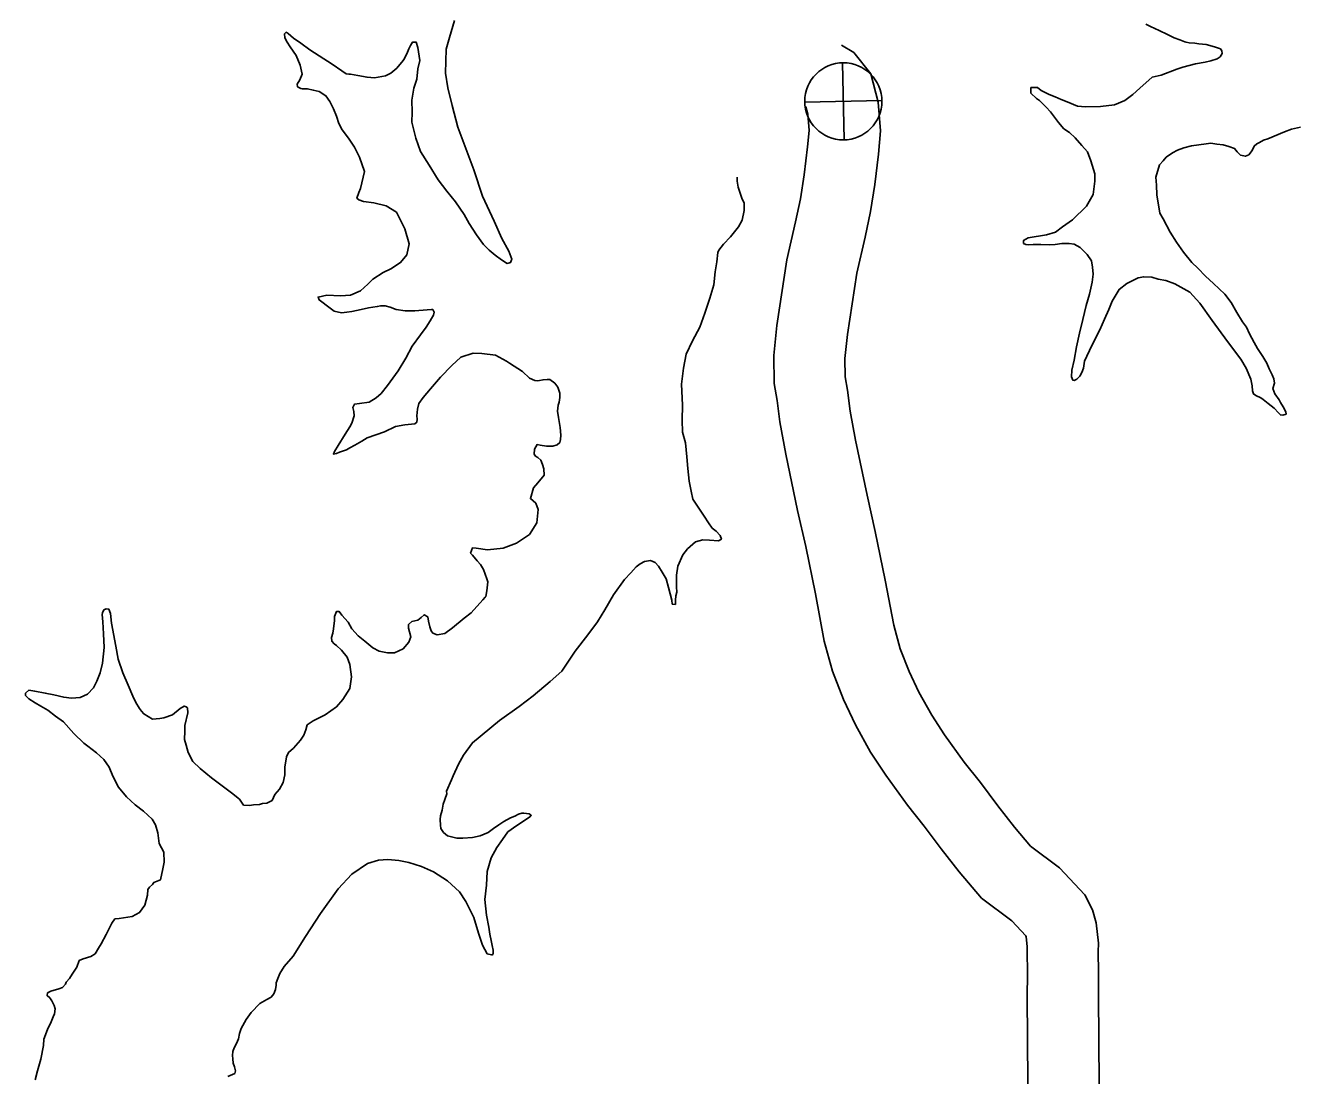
# Model space of a CAD drawing. Extents: x -939622 to -934245, y 1383184 to 1385301.
# Drawn here: x -935114.53 to -935098.51, y 1384347.42 to 1384360.71 of the extents above; entities that cross this region are included whole.
import ezdxf

# ---------------------------------------------------------------- set-up
doc = ezdxf.new("R2010")
doc.units = 0
for name, color, linetype in [('Level 10', 7, 'Continuous'), ('Level 26', 7, 'Continuous'), ('Level 9', 7, 'Continuous')]:
    doc.layers.add(name, color=color, linetype=linetype)

msp = doc.modelspace()

# ---------------------------------------------------------------- linework, layer by layer
at = {"layer": 'Level 10'}
for points in [[(-935100.906, 1384340.066), (-935100.959, 1384347.918), (-935100.964, 1384348.404), (-935100.961, 1384348.733), (-935100.966, 1384348.99), (-935100.964, 1384349.101), (-935100.993, 1384349.358), (-935101.04, 1384349.519), (-935101.134, 1384349.71), (-935101.457, 1384350.053), (-935101.823, 1384350.328), (-935102.026, 1384350.567), (-935102.236, 1384350.838), (-935102.456, 1384351.132), (-935102.662, 1384351.389), (-935102.911, 1384351.733), (-935103.072, 1384351.982), (-935103.234, 1384352.273), (-935103.358, 1384352.538), (-935103.47, 1384352.824), (-935103.552, 1384353.124), (-935103.659, 1384353.691), (-935103.785, 1384354.308), (-935103.889, 1384354.766), (-935104.035, 1384355.462), (-935104.104, 1384355.831), (-935104.136, 1384356.096), (-935104.165, 1384356.265), (-935104.169, 1384356.497), (-935104.137, 1384356.799), (-935104.02, 1384357.576), (-935103.914, 1384358.032), (-935103.847, 1384358.355), (-935103.792, 1384358.696), (-935103.746, 1384359.082), (-935103.719, 1384359.376), (-935103.748, 1384359.738), (-935103.84, 1384360.096), (-935104.057, 1384360.368), (-935104.214, 1384360.46)], [(-935101.806, 1384340.06), (-935101.859, 1384347.91), (-935101.865, 1384348.403), (-935101.861, 1384348.729), (-935101.866, 1384348.989), (-935101.865, 1384349.058), (-935101.878, 1384349.179), (-935101.882, 1384349.191), (-935102.06, 1384349.38), (-935102.444, 1384349.669), (-935102.725, 1384350), (-935102.951, 1384350.292), (-935103.167, 1384350.58), (-935103.379, 1384350.844), (-935103.653, 1384351.224), (-935103.844, 1384351.517), (-935104.036, 1384351.863), (-935104.186, 1384352.182), (-935104.326, 1384352.541), (-935104.43, 1384352.922), (-935104.542, 1384353.518), (-935104.665, 1384354.117), (-935104.769, 1384354.574), (-935104.918, 1384355.287), (-935104.994, 1384355.695), (-935105.026, 1384355.965), (-935105.064, 1384356.179), (-935105.07, 1384356.536), (-935105.03, 1384356.914), (-935104.905, 1384357.746), (-935104.793, 1384358.225), (-935104.732, 1384358.517), (-935104.684, 1384358.821), (-935104.641, 1384359.176), (-935104.623, 1384359.381), (-935104.639, 1384359.589), (-935104.662, 1384359.679), (-935104.668, 1384359.683)]]:
    msp.add_lwpolyline(points, dxfattribs=at)
at = {"layer": 'Level 26'}
for p, q in [((-935104.179, 1384359.262), (-935104.202, 1384360.238)), ((-935104.678, 1384359.739), (-935103.702, 1384359.761))]:
    msp.add_line(p, q, dxfattribs=at)
msp.add_circle((-935104.19, 1384359.75), 0.488, dxfattribs=at)
at = {"layer": 'Level 9'}
for points in [[(-935110.315, 1384358.503), (-935110.343, 1384358.526), (-935110.317, 1384358.596), (-935110.297, 1384358.647), (-935110.246, 1384358.861), (-935110.307, 1384359.044), (-935110.372, 1384359.172), (-935110.449, 1384359.285), (-935110.529, 1384359.388), (-935110.569, 1384359.469), (-935110.601, 1384359.562), (-935110.639, 1384359.657), (-935110.682, 1384359.746), (-935110.732, 1384359.821), (-935110.82, 1384359.876), (-935110.892, 1384359.893), (-935110.967, 1384359.91), (-935111.018, 1384359.906), (-935111.033, 1384359.906), (-935111.052, 1384359.911), (-935111.091, 1384359.935), (-935111.095, 1384359.965), (-935111.063, 1384360.022), (-935111.034, 1384360.092), (-935111.057, 1384360.209), (-935111.107, 1384360.331), (-935111.184, 1384360.438), (-935111.221, 1384360.498), (-935111.252, 1384360.554), (-935111.256, 1384360.602), (-935111.235, 1384360.624), (-935111.211, 1384360.609), (-935111.141, 1384360.547), (-935111.05, 1384360.485), (-935110.937, 1384360.4), (-935110.819, 1384360.324), (-935110.655, 1384360.222), (-935110.53, 1384360.134), (-935110.478, 1384360.098), (-935110.445, 1384360.093), (-935110.424, 1384360.093), (-935110.331, 1384360.077), (-935110.213, 1384360.055), (-935110.12, 1384360.047), (-935109.979, 1384360.074), (-935109.911, 1384360.105), (-935109.837, 1384360.169), (-935109.754, 1384360.267), (-935109.737, 1384360.291), (-935109.699, 1384360.373), (-935109.685, 1384360.412), (-935109.665, 1384360.455), (-935109.638, 1384360.497), (-935109.59, 1384360.498), (-935109.571, 1384360.432), (-935109.547, 1384360.267), (-935109.572, 1384360.159), (-935109.585, 1384360.032), (-935109.619, 1384359.918), (-935109.647, 1384359.764), (-935109.644, 1384359.611), (-935109.645, 1384359.485), (-935109.596, 1384359.284), (-935109.536, 1384359.114), (-935109.428, 1384358.941), (-935109.314, 1384358.757), (-935109.203, 1384358.612), (-935109.095, 1384358.478), (-935108.985, 1384358.318), (-935108.92, 1384358.205), (-935108.827, 1384358.062), (-935108.738, 1384357.94), (-935108.67, 1384357.866), (-935108.594, 1384357.805), (-935108.512, 1384357.743), (-935108.442, 1384357.699), (-935108.397, 1384357.709), (-935108.383, 1384357.754), (-935108.418, 1384357.853), (-935108.508, 1384358.013), (-935108.605, 1384358.234), (-935108.751, 1384358.55), (-935108.862, 1384358.882), (-935109.064, 1384359.422), (-935109.138, 1384359.697), (-935109.193, 1384359.922), (-935109.22, 1384360.105), (-935109.213, 1384360.408), (-935109.171, 1384360.559), (-935109.106, 1384360.774)], [(-935101.24, 1384356.643), (-935101.201, 1384356.815), (-935101.162, 1384356.99), (-935101.12, 1384357.165), (-935101.078, 1384357.312), (-935101.044, 1384357.463), (-935101.031, 1384357.563), (-935101.038, 1384357.653), (-935101.052, 1384357.731), (-935101.107, 1384357.814), (-935101.196, 1384357.902), (-935101.269, 1384357.943), (-935101.335, 1384357.951), (-935101.428, 1384357.95), (-935101.509, 1384357.939), (-935101.587, 1384357.935), (-935101.692, 1384357.939), (-935101.758, 1384357.938), (-935101.788, 1384357.937), (-935101.851, 1384357.936), (-935101.881, 1384357.939), (-935101.909, 1384357.953), (-935101.909, 1384357.959), (-935101.909, 1384357.99), (-935101.85, 1384358.021), (-935101.622, 1384358.06), (-935101.506, 1384358.096), (-935101.417, 1384358.16), (-935101.292, 1384358.249), (-935101.115, 1384358.424), (-935101.031, 1384358.572), (-935101.009, 1384358.738), (-935101.008, 1384358.834), (-935101.059, 1384358.995), (-935101.103, 1384359.112), (-935101.173, 1384359.189), (-935101.256, 1384359.29), (-935101.329, 1384359.355), (-935101.399, 1384359.401), (-935101.467, 1384359.481), (-935101.571, 1384359.615), (-935101.626, 1384359.677), (-935101.709, 1384359.76), (-935101.748, 1384359.786), (-935101.819, 1384359.854), (-935101.817, 1384359.923), (-935101.736, 1384359.925), (-935101.687, 1384359.889), (-935101.587, 1384359.837), (-935101.509, 1384359.805), (-935101.436, 1384359.773), (-935101.36, 1384359.742), (-935101.227, 1384359.687), (-935101.128, 1384359.682), (-935100.936, 1384359.686), (-935100.762, 1384359.704), (-935100.628, 1384359.76), (-935100.527, 1384359.837), (-935100.441, 1384359.916), (-935100.282, 1384360.054), (-935100.168, 1384360.083), (-935099.971, 1384360.156), (-935099.896, 1384360.181), (-935099.735, 1384360.223), (-935099.615, 1384360.246), (-935099.54, 1384360.262), (-935099.463, 1384360.287), (-935099.424, 1384360.312), (-935099.398, 1384360.355), (-935099.401, 1384360.388), (-935099.42, 1384360.414), (-935099.495, 1384360.44), (-935099.601, 1384360.468), (-935099.694, 1384360.479), (-935099.745, 1384360.484), (-935099.818, 1384360.492), (-935099.854, 1384360.497), (-935099.872, 1384360.503), (-935099.932, 1384360.526), (-935100.005, 1384360.552), (-935100.09, 1384360.595), (-935100.196, 1384360.645), (-935100.305, 1384360.697), (-935100.362, 1384360.726)], [(-935098.612, 1384359.366), (-935098.82, 1384359.274), (-935098.877, 1384359.258), (-935098.928, 1384359.23), (-935098.96, 1384359.211), (-935098.996, 1384359.184), (-935099.019, 1384359.126), (-935099.063, 1384359.071), (-935099.105, 1384359.056), (-935099.168, 1384359.069), (-935099.211, 1384359.111), (-935099.242, 1384359.152), (-935099.314, 1384359.178), (-935099.384, 1384359.201), (-935099.465, 1384359.209), (-935099.543, 1384359.219), (-935099.6, 1384359.212), (-935099.693, 1384359.199), (-935099.786, 1384359.185), (-935099.885, 1384359.163), (-935099.962, 1384359.134), (-935100.025, 1384359.1), (-935100.105, 1384359.045), (-935100.146, 1384358.999), (-935100.19, 1384358.947), (-935100.238, 1384358.79), (-935100.231, 1384358.691), (-935100.226, 1384358.568), (-935100.185, 1384358.337), (-935100.145, 1384358.263), (-935100.055, 1384358.096), (-935099.975, 1384357.968), (-935099.889, 1384357.84), (-935099.781, 1384357.71), (-935099.708, 1384357.639), (-935099.61, 1384357.539), (-935099.509, 1384357.444), (-935099.366, 1384357.311), (-935099.286, 1384357.205), (-935099.212, 1384357.08), (-935099.143, 1384356.961), (-935099.091, 1384356.892), (-935099.051, 1384356.809), (-935098.995, 1384356.699), (-935098.951, 1384356.624), (-935098.886, 1384356.52), (-935098.834, 1384356.437), (-935098.803, 1384356.365), (-935098.768, 1384356.291), (-935098.746, 1384356.24), (-935098.736, 1384356.186), (-935098.759, 1384356.117), (-935098.731, 1384356.048), (-935098.679, 1384355.974), (-935098.66, 1384355.941), (-935098.629, 1384355.884), (-935098.595, 1384355.822), (-935098.591, 1384355.792), (-935098.63, 1384355.779), (-935098.663, 1384355.782), (-935098.688, 1384355.808), (-935098.743, 1384355.868), (-935098.816, 1384355.926), (-935098.88, 1384355.979), (-935098.91, 1384356), (-935098.971, 1384356.029), (-935099.001, 1384356.049), (-935099.017, 1384356.088), (-935099.021, 1384356.151), (-935099.035, 1384356.235), (-935099.097, 1384356.372), (-935099.162, 1384356.488), (-935099.331, 1384356.711), (-935099.525, 1384356.975), (-935099.679, 1384357.198), (-935099.808, 1384357.337), (-935099.996, 1384357.442), (-935100.11, 1384357.482), (-935100.21, 1384357.501), (-935100.288, 1384357.524), (-935100.391, 1384357.531), (-935100.459, 1384357.515), (-935100.605, 1384357.447), (-935100.7, 1384357.37), (-935100.753, 1384357.285), (-935100.791, 1384357.221), (-935100.831, 1384357.115), (-935100.886, 1384356.994), (-935100.944, 1384356.858), (-935101.048, 1384356.661), (-935101.141, 1384356.461), (-935101.154, 1384356.374), (-935101.174, 1384356.319), (-935101.198, 1384356.274), (-935101.236, 1384356.234), (-935101.272, 1384356.218), (-935101.287, 1384356.221), (-935101.303, 1384356.263), (-935101.298, 1384356.35), (-935101.27, 1384356.474), (-935101.24, 1384356.643)], [(-935098.41, 1384359.421), (-935098.523, 1384359.396), (-935098.612, 1384359.366)], [(-935105.533, 1384358.79), (-935105.532, 1384358.74), (-935105.519, 1384358.662), (-935105.474, 1384358.524), (-935105.443, 1384358.462), (-935105.442, 1384358.369), (-935105.47, 1384358.245), (-935105.516, 1384358.16), (-935105.616, 1384358.035), (-935105.705, 1384357.943), (-935105.766, 1384357.867), (-935105.775, 1384357.837), (-935105.791, 1384357.72), (-935105.81, 1384357.593), (-935105.828, 1384357.428), (-935105.879, 1384357.261), (-935105.942, 1384357.068), (-935106.005, 1384356.893), (-935106.095, 1384356.72), (-935106.176, 1384356.55), (-935106.209, 1384356.372), (-935106.235, 1384356.171), (-935106.225, 1384355.906), (-935106.227, 1384355.717), (-935106.222, 1384355.564), (-935106.186, 1384355.429), (-935106.168, 1384355.252), (-935106.157, 1384355.105), (-935106.139, 1384354.946), (-935106.115, 1384354.818), (-935106.093, 1384354.716), (-935106.025, 1384354.615), (-935105.948, 1384354.502), (-935105.895, 1384354.416), (-935105.849, 1384354.35), (-935105.797, 1384354.312), (-935105.748, 1384354.259), (-935105.732, 1384354.211), (-935105.768, 1384354.189)], [(-935107.773, 1384356.003), (-935107.774, 1384356.058), (-935107.799, 1384356.135), (-935107.839, 1384356.186), (-935107.903, 1384356.23), (-935107.936, 1384356.232), (-935107.987, 1384356.228), (-935108.032, 1384356.218), (-935108.056, 1384356.215), (-935108.089, 1384356.217), (-935108.159, 1384356.249), (-935108.247, 1384356.332), (-935108.411, 1384356.437), (-935108.448, 1384356.461), (-935108.587, 1384356.54), (-935108.759, 1384356.561), (-935108.87, 1384356.565), (-935109.025, 1384356.514), (-935109.14, 1384356.407), (-935109.285, 1384356.26), (-935109.412, 1384356.111), (-935109.503, 1384356.004), (-935109.558, 1384355.925), (-935109.575, 1384355.856), (-935109.583, 1384355.772), (-935109.579, 1384355.727), (-935109.584, 1384355.69), (-935109.608, 1384355.669), (-935109.734, 1384355.658), (-935109.854, 1384355.638), (-935109.994, 1384355.569), (-935110.212, 1384355.491), (-935110.28, 1384355.45), (-935110.366, 1384355.401), (-935110.432, 1384355.364), (-935110.473, 1384355.339), (-935110.563, 1384355.31), (-935110.599, 1384355.295), (-935110.637, 1384355.288), (-935110.626, 1384355.321), (-935110.579, 1384355.397), (-935110.489, 1384355.537), (-935110.43, 1384355.631), (-935110.407, 1384355.68), (-935110.376, 1384355.77), (-935110.38, 1384355.827), (-935110.393, 1384355.878), (-935110.372, 1384355.918), (-935110.306, 1384355.925), (-935110.186, 1384355.942), (-935110.097, 1384355.997), (-935110.032, 1384356.055), (-935109.953, 1384356.156), (-935109.818, 1384356.342), (-935109.722, 1384356.499), (-935109.64, 1384356.651), (-935109.535, 1384356.797), (-935109.464, 1384356.894), (-935109.415, 1384356.973), (-935109.397, 1384357.001), (-935109.371, 1384357.043), (-935109.365, 1384357.082), (-935109.381, 1384357.118), (-935109.399, 1384357.118), (-935109.453, 1384357.114), (-935109.609, 1384357.099), (-935109.669, 1384357.098), (-935109.732, 1384357.1), (-935109.844, 1384357.116), (-935109.922, 1384357.145), (-935109.982, 1384357.162), (-935110.04, 1384357.164), (-935110.084, 1384357.154), (-935110.195, 1384357.137), (-935110.285, 1384357.118), (-935110.345, 1384357.105), (-935110.405, 1384357.092), (-935110.468, 1384357.082), (-935110.537, 1384357.075), (-935110.63, 1384357.097), (-935110.697, 1384357.144), (-935110.8, 1384357.226), (-935110.819, 1384357.238), (-935110.831, 1384357.274), (-935110.721, 1384357.297), (-935110.549, 1384357.288), (-935110.423, 1384357.296), (-935110.295, 1384357.352), (-935110.201, 1384357.438), (-935110.139, 1384357.502), (-935110.008, 1384357.585), (-935109.91, 1384357.632), (-935109.788, 1384357.709), (-935109.708, 1384357.807), (-935109.678, 1384357.945), (-935109.735, 1384358.137), (-935109.841, 1384358.348), (-935109.969, 1384358.427), (-935110.125, 1384358.464), (-935110.258, 1384358.483), (-935110.315, 1384358.503)], [(-935111.251, 1384351.23), (-935111.253, 1384351.326), (-935111.231, 1384351.456), (-935111.205, 1384351.513), (-935111.143, 1384351.566), (-935111.055, 1384351.669), (-935111.014, 1384351.73), (-935110.988, 1384351.797), (-935110.968, 1384351.86), (-935110.894, 1384351.912), (-935110.742, 1384351.987), (-935110.6, 1384352.089), (-935110.517, 1384352.18), (-935110.432, 1384352.32), (-935110.411, 1384352.47), (-935110.432, 1384352.626), (-935110.466, 1384352.716), (-935110.537, 1384352.808), (-935110.598, 1384352.864), (-935110.629, 1384352.887), (-935110.659, 1384352.92), (-935110.663, 1384352.965), (-935110.646, 1384353.022), (-935110.635, 1384353.074), (-935110.625, 1384353.182), (-935110.623, 1384353.233), (-935110.597, 1384353.297), (-935110.564, 1384353.294), (-935110.533, 1384353.25), (-935110.453, 1384353.161), (-935110.404, 1384353.074), (-935110.327, 1384352.989), (-935110.242, 1384352.918), (-935110.138, 1384352.836), (-935110.059, 1384352.792), (-935109.954, 1384352.773), (-935109.864, 1384352.774), (-935109.757, 1384352.824), (-935109.683, 1384352.906), (-935109.66, 1384352.976), (-935109.689, 1384353.083), (-935109.69, 1384353.129), (-935109.648, 1384353.168), (-935109.571, 1384353.185), (-935109.529, 1384353.221), (-935109.491, 1384353.255), (-935109.445, 1384353.226), (-935109.435, 1384353.172), (-935109.419, 1384353.103), (-935109.403, 1384353.049), (-935109.379, 1384353.02), (-935109.327, 1384353.002), (-935109.231, 1384353.016), (-935109.131, 1384353.09), (-935108.986, 1384353.213), (-935108.897, 1384353.28), (-935108.749, 1384353.442), (-935108.717, 1384353.475), (-935108.711, 1384353.485), (-935108.697, 1384353.557), (-935108.684, 1384353.671), (-935108.697, 1384353.71), (-935108.741, 1384353.827), (-935108.778, 1384353.889), (-935108.818, 1384353.937), (-935108.879, 1384354.008), (-935108.904, 1384354.034), (-935108.878, 1384354.101), (-935108.833, 1384354.096), (-935108.688, 1384354.074), (-935108.49, 1384354.095), (-935108.323, 1384354.161), (-935108.16, 1384354.269), (-935108.067, 1384354.418), (-935108.048, 1384354.584), (-935108.08, 1384354.664), (-935108.147, 1384354.723), (-935108.107, 1384354.862), (-935108.054, 1384354.923), (-935107.972, 1384355.021), (-935107.979, 1384355.099), (-935107.995, 1384355.155), (-935108.017, 1384355.209), (-935108.051, 1384355.245), (-935108.081, 1384355.262), (-935108.1, 1384355.286), (-935108.095, 1384355.349), (-935108.063, 1384355.407), (-935108.024, 1384355.401), (-935107.945, 1384355.388), (-935107.864, 1384355.389), (-935107.807, 1384355.402), (-935107.775, 1384355.433), (-935107.767, 1384355.472), (-935107.762, 1384355.526), (-935107.769, 1384355.622), (-935107.793, 1384355.751), (-935107.803, 1384355.829), (-935107.795, 1384355.907), (-935107.784, 1384355.943), (-935107.773, 1384356.003)], [(-935105.768, 1384354.189), (-935105.882, 1384354.196), (-935105.967, 1384354.204), (-935106.059, 1384354.178), (-935106.16, 1384354.087), (-935106.219, 1384354.013), (-935106.282, 1384353.871), (-935106.298, 1384353.757), (-935106.299, 1384353.609), (-935106.297, 1384353.54), (-935106.306, 1384353.492), (-935106.311, 1384353.438), (-935106.313, 1384353.384), (-935106.352, 1384353.389), (-935106.359, 1384353.437), (-935106.4, 1384353.599), (-935106.432, 1384353.709), (-935106.479, 1384353.793), (-935106.525, 1384353.867), (-935106.571, 1384353.914), (-935106.629, 1384353.94), (-935106.704, 1384353.927), (-935106.76, 1384353.899), (-935106.811, 1384353.862), (-935106.878, 1384353.786), (-935106.955, 1384353.701), (-935107.096, 1384353.506), (-935107.206, 1384353.318), (-935107.3, 1384353.163), (-935107.42, 1384353.002), (-935107.579, 1384352.792), (-935107.748, 1384352.542), (-935107.899, 1384352.411), (-935108.112, 1384352.23), (-935108.29, 1384352.094), (-935108.536, 1384351.916), (-935108.88, 1384351.634), (-935108.994, 1384351.476), (-935109.058, 1384351.363), (-935109.122, 1384351.215), (-935109.145, 1384351.164), (-935109.209, 1384351.024), (-935109.205, 1384350.988), (-935109.231, 1384350.916), (-935109.248, 1384350.858), (-935109.261, 1384350.783), (-935109.284, 1384350.71), (-935109.286, 1384350.662), (-935109.282, 1384350.59), (-935109.278, 1384350.551), (-935109.247, 1384350.501), (-935109.196, 1384350.457), (-935109.078, 1384350.429), (-935109, 1384350.427), (-935108.88, 1384350.435), (-935108.784, 1384350.458), (-935108.683, 1384350.501), (-935108.612, 1384350.548), (-935108.546, 1384350.597), (-935108.484, 1384350.64), (-935108.398, 1384350.683), (-935108.344, 1384350.705), (-935108.299, 1384350.73), (-935108.255, 1384350.743), (-935108.231, 1384350.743), (-935108.161, 1384350.735), (-935108.137, 1384350.718), (-935108.152, 1384350.697), (-935108.22, 1384350.65), (-935108.318, 1384350.589), (-935108.434, 1384350.506), (-935108.501, 1384350.411), (-935108.571, 1384350.311), (-935108.644, 1384350.18), (-935108.692, 1384350.005), (-935108.704, 1384349.831), (-935108.725, 1384349.653), (-935108.704, 1384349.452), (-935108.671, 1384349.303), (-935108.66, 1384349.213), (-935108.644, 1384349.132), (-935108.631, 1384349.069), (-935108.618, 1384349.009), (-935108.617, 1384348.97), (-935108.626, 1384348.952), (-935108.638, 1384348.952), (-935108.692, 1384348.963), (-935108.751, 1384349.076), (-935108.805, 1384349.225), (-935108.862, 1384349.426), (-935108.962, 1384349.628), (-935109.045, 1384349.75), (-935109.195, 1384349.886), (-935109.374, 1384350.003), (-935109.522, 1384350.069), (-935109.685, 1384350.121), (-935109.812, 1384350.143), (-935109.95, 1384350.158), (-935110.067, 1384350.15), (-935110.205, 1384350.106), (-935110.407, 1384349.973)], [(-935113.403, 1384349.406), (-935113.349, 1384349.41), (-935113.184, 1384349.437), (-935113.089, 1384349.486), (-935113.021, 1384349.578), (-935112.988, 1384349.707), (-935112.983, 1384349.78), (-935112.965, 1384349.807), (-935112.927, 1384349.841), (-935112.909, 1384349.865), (-935112.826, 1384349.899), (-935112.795, 1384350.038), (-935112.779, 1384350.126), (-935112.781, 1384350.252), (-935112.84, 1384350.362), (-935112.86, 1384350.494), (-935112.886, 1384350.596), (-935112.932, 1384350.67), (-935113.039, 1384350.77), (-935113.146, 1384350.85), (-935113.253, 1384350.95), (-935113.357, 1384351.074), (-935113.428, 1384351.211), (-935113.472, 1384351.325), (-935113.54, 1384351.423), (-935113.635, 1384351.508), (-935113.744, 1384351.591), (-935113.793, 1384351.629), (-935113.921, 1384351.753), (-935114.053, 1384351.898), (-935114.153, 1384351.971), (-935114.251, 1384352.045), (-935114.339, 1384352.097), (-935114.409, 1384352.141), (-935114.488, 1384352.191), (-935114.53, 1384352.232), (-935114.534, 1384352.262), (-935114.489, 1384352.299), (-935114.414, 1384352.286), (-935114.282, 1384352.264), (-935114.173, 1384352.239), (-935114.049, 1384352.211), (-935113.95, 1384352.2), (-935113.839, 1384352.208), (-935113.747, 1384352.249), (-935113.67, 1384352.328), (-935113.63, 1384352.416), (-935113.589, 1384352.519), (-935113.558, 1384352.64), (-935113.538, 1384352.841), (-935113.544, 1384353.012), (-935113.548, 1384353.087), (-935113.556, 1384353.165), (-935113.563, 1384353.258), (-935113.558, 1384353.28), (-935113.54, 1384353.316), (-935113.51, 1384353.328), (-935113.48, 1384353.326), (-935113.458, 1384353.269), (-935113.444, 1384353.146), (-935113.388, 1384352.856), (-935113.358, 1384352.694), (-935113.301, 1384352.518), (-935113.232, 1384352.363), (-935113.173, 1384352.225), (-935113.138, 1384352.145), (-935113.089, 1384352.068), (-935113.067, 1384352.035), (-935113.037, 1384351.999), (-935112.982, 1384351.967), (-935112.924, 1384351.932), (-935112.834, 1384351.94), (-935112.784, 1384351.949), (-935112.673, 1384351.987), (-935112.578, 1384352.067), (-935112.525, 1384352.098), (-935112.501, 1384352.089), (-935112.482, 1384352.075), (-935112.478, 1384352.015), (-935112.518, 1384351.855), (-935112.516, 1384351.78), (-935112.521, 1384351.677), (-935112.498, 1384351.603), (-935112.473, 1384351.513), (-935112.417, 1384351.397), (-935112.322, 1384351.311), (-935112.179, 1384351.19), (-935112.045, 1384351.088), (-935111.926, 1384351.002), (-935111.826, 1384350.92), (-935111.773, 1384350.846), (-935111.701, 1384350.841), (-935111.65, 1384350.848), (-935111.572, 1384350.855), (-935111.536, 1384350.865), (-935111.479, 1384350.869), (-935111.414, 1384350.906), (-935111.379, 1384350.979), (-935111.32, 1384351.046), (-935111.274, 1384351.131), (-935111.251, 1384351.23)], [(-935110.407, 1384349.973), (-935110.577, 1384349.787), (-935110.803, 1384349.474), (-935110.993, 1384349.185), (-935111.148, 1384348.936), (-935111.26, 1384348.802), (-935111.316, 1384348.717), (-935111.341, 1384348.653), (-935111.362, 1384348.599), (-935111.361, 1384348.569), (-935111.369, 1384348.515), (-935111.392, 1384348.46), (-935111.427, 1384348.418), (-935111.478, 1384348.387), (-935111.567, 1384348.334), (-935111.679, 1384348.221), (-935111.741, 1384348.133), (-935111.805, 1384348.021), (-935111.825, 1384347.957), (-935111.839, 1384347.888), (-935111.862, 1384347.83), (-935111.891, 1384347.773), (-935111.908, 1384347.727), (-935111.916, 1384347.676), (-935111.912, 1384347.634), (-935111.905, 1384347.58), (-935111.89, 1384347.535), (-935111.877, 1384347.485), (-935111.885, 1384347.451), (-935111.975, 1384347.414)], [(-935114.409, 1384347.37), (-935114.381, 1384347.484), (-935114.339, 1384347.632), (-935114.306, 1384347.804), (-935114.298, 1384347.885), (-935114.252, 1384348.006), (-935114.209, 1384348.103), (-935114.183, 1384348.167), (-935114.166, 1384348.206), (-935114.158, 1384348.269), (-935114.171, 1384348.311), (-935114.199, 1384348.368), (-935114.226, 1384348.406), (-935114.26, 1384348.436), (-935114.254, 1384348.469), (-935114.213, 1384348.494), (-935114.111, 1384348.52), (-935114.063, 1384348.538), (-935114.025, 1384348.581), (-935114.017, 1384348.605), (-935113.975, 1384348.651), (-935113.943, 1384348.706), (-935113.882, 1384348.794), (-935113.853, 1384348.879), (-935113.802, 1384348.9), (-935113.707, 1384348.929), (-935113.653, 1384348.966), (-935113.607, 1384349.036), (-935113.575, 1384349.091), (-935113.51, 1384349.209), (-935113.476, 1384349.276), (-935113.441, 1384349.351), (-935113.403, 1384349.406)]]:
    msp.add_lwpolyline(points, dxfattribs=at)

doc.saveas('drawing.dxf')
